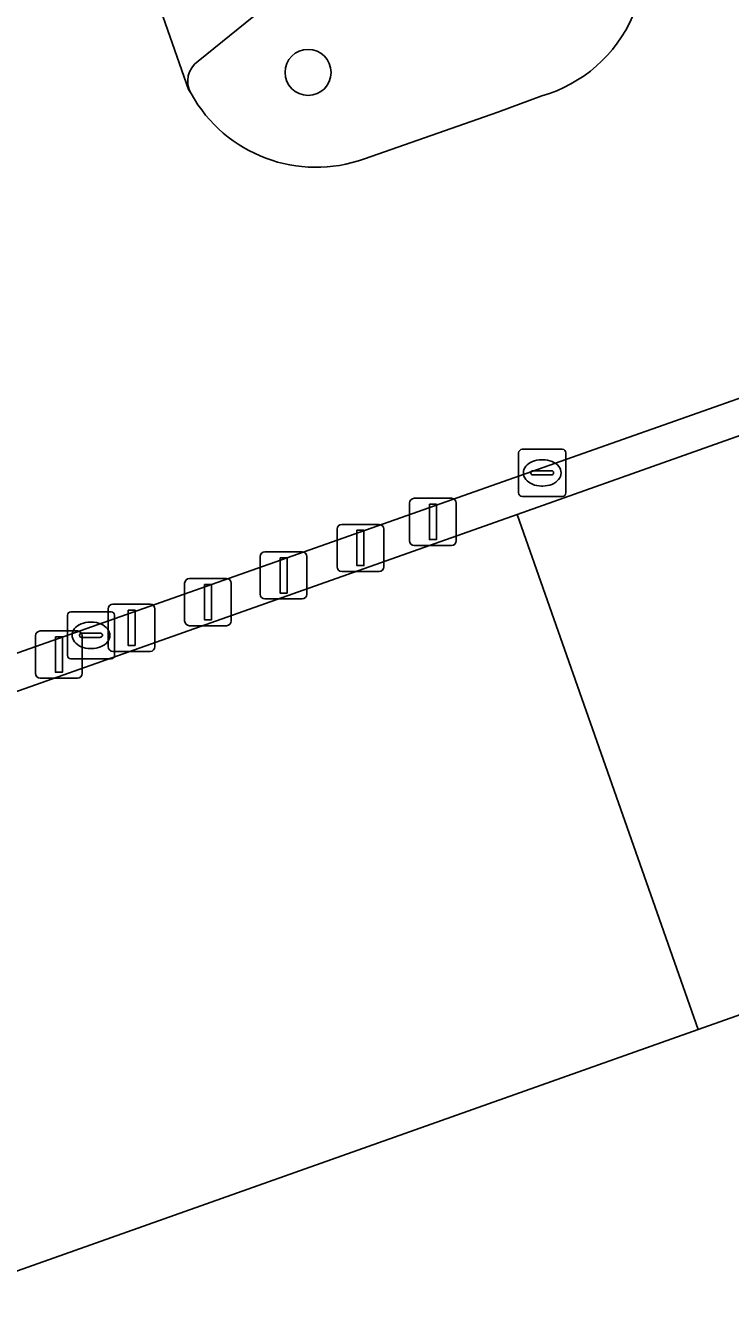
# Model space of a CAD drawing. Extents: x 157692 to 159674, y 381452 to 383291.
# Drawn here: x 159477.09 to 159492.06, y 382794.59 to 382821.63 of the extents above; entities that cross this region are included whole.
import ezdxf

# ---------------------------------------------------------------- set-up
doc = ezdxf.new("R2010")
doc.units = 0
for name, color, linetype in [('IMGEO_Afsluitpaal', 7, 'Continuous'), ('IMGEO_Berm_open', 7, 'Continuous'), ('IMGEO_Boom', 7, 'Continuous'), ('IMGEO_Groenvoorziening', 7, 'Continuous'), ('IMGEO_Kolk', 7, 'Continuous'), ('IMGEO_Pand', 7, 'Continuous'), ('IMGEO_Parkeervlak_gesloten', 7, 'Continuous'), ('IMGEO_Rijbaan_lokaal_gesloten', 7, 'Continuous')]:
    doc.layers.add(name, color=color, linetype=linetype)

msp = doc.modelspace()

# ---------------------------------------------------------------- linework, layer by layer
at = {"layer": 'IMGEO_Afsluitpaal'}
for p, q in [((159485.345, 382811.591), (159486.135, 382811.591)), ((159486.135, 382811.591), (159485.345, 382811.591)), ((159485.245, 382810.691), (159485.245, 382811.491)), ((159485.245, 382811.491), (159485.245, 382810.691)), ((159486.235, 382811.491), (159486.235, 382810.691)), ((159486.235, 382810.691), (159486.235, 382811.491)), ((159483.806, 382811.038), (159484.596, 382811.038)), ((159484.596, 382811.038), (159483.806, 382811.038)), ((159483.706, 382810.138), (159483.706, 382810.938)), ((159483.706, 382810.938), (159483.706, 382810.138)), ((159484.696, 382810.938), (159484.696, 382810.138)), ((159484.696, 382810.138), (159484.696, 382810.938)), ((159482.175, 382810.455), (159482.965, 382810.455)), ((159482.965, 382810.455), (159482.175, 382810.455)), ((159486.135, 382810.591), (159485.345, 382810.591)), ((159485.345, 382810.591), (159486.135, 382810.591)), ((159482.075, 382809.555), (159482.075, 382810.355)), ((159482.075, 382810.355), (159482.075, 382809.555)), ((159483.065, 382810.355), (159483.065, 382809.555)), ((159483.065, 382809.555), (159483.065, 382810.355)), ((159484.596, 382810.038), (159483.806, 382810.038)), ((159483.806, 382810.038), (159484.596, 382810.038)), ((159480.471, 382808.988), (159480.471, 382809.788)), ((159480.471, 382809.788), (159480.471, 382808.988)), ((159480.571, 382809.888), (159481.361, 382809.888)), ((159481.361, 382809.888), (159480.571, 382809.888)), ((159481.461, 382809.788), (159481.461, 382808.988)), ((159481.461, 382808.988), (159481.461, 382809.788)), ((159482.965, 382809.455), (159482.175, 382809.455)), ((159482.175, 382809.455), (159482.965, 382809.455)), ((159478.85, 382808.443), (159478.85, 382809.243)), ((159478.85, 382809.243), (159478.85, 382808.443)), ((159478.95, 382809.343), (159479.74, 382809.343)), ((159479.74, 382809.343), (159478.95, 382809.343)), ((159479.84, 382809.243), (159479.84, 382808.443)), ((159479.84, 382808.443), (159479.84, 382809.243)), ((159481.361, 382808.888), (159480.571, 382808.888)), ((159480.571, 382808.888), (159481.361, 382808.888)), ((159477.307, 382807.876), (159477.307, 382808.676)), ((159477.307, 382808.676), (159477.307, 382807.876)), ((159477.407, 382808.776), (159478.197, 382808.776)), ((159478.197, 382808.776), (159477.407, 382808.776)), ((159478.297, 382808.676), (159478.297, 382807.876)), ((159478.297, 382807.876), (159478.297, 382808.676)), ((159479.74, 382808.343), (159478.95, 382808.343)), ((159478.95, 382808.343), (159479.74, 382808.343)), ((159478.197, 382807.776), (159477.407, 382807.776)), ((159477.407, 382807.776), (159478.197, 382807.776))]:
    msp.add_line(p, q, dxfattribs=at)
for points in [[(159485.665, 382811.466), (159485.815, 382811.466), (159485.815, 382810.716), (159485.665, 382810.716), (159485.665, 382811.466)], [(159484.126, 382810.913), (159484.276, 382810.913), (159484.276, 382810.163), (159484.126, 382810.163), (159484.126, 382810.913)], [(159482.495, 382810.33), (159482.645, 382810.33), (159482.645, 382809.58), (159482.495, 382809.58), (159482.495, 382810.33)], [(159480.891, 382809.763), (159481.041, 382809.763), (159481.041, 382809.013), (159480.891, 382809.013), (159480.891, 382809.763)], [(159479.27, 382809.218), (159479.42, 382809.218), (159479.42, 382808.468), (159479.27, 382808.468), (159479.27, 382809.218)], [(159477.727, 382808.651), (159477.877, 382808.651), (159477.877, 382807.901), (159477.727, 382807.901), (159477.727, 382808.651)]]:
    msp.add_lwpolyline(points, dxfattribs=at)
for centre, start, end in [((159485.345, 382811.491), 90, 180), ((159485.345, 382811.491), 90, 180), ((159486.135, 382811.491), 0, 90), ((159486.135, 382811.491), 360, 90), ((159483.806, 382810.938), 90, 180), ((159483.806, 382810.938), 90, 180), ((159484.596, 382810.938), 0, 90), ((159484.596, 382810.938), 360, 90), ((159482.175, 382810.355), 90, 180), ((159482.175, 382810.355), 90, 180), ((159482.965, 382810.355), 0, 90), ((159482.965, 382810.355), 360, 90), ((159485.345, 382810.691), 180, 270), ((159485.345, 382810.691), 180, 270), ((159486.135, 382810.691), 270, 0), ((159486.135, 382810.691), 270, 0), ((159483.806, 382810.138), 180, 270), ((159483.806, 382810.138), 180, 270), ((159484.596, 382810.138), 270, 0), ((159484.596, 382810.138), 270, 0), ((159480.571, 382809.788), 90, 180), ((159480.571, 382809.788), 90, 180), ((159481.361, 382809.788), 0, 90), ((159481.361, 382809.788), 360, 90), ((159482.175, 382809.555), 180, 270), ((159482.175, 382809.555), 180, 270), ((159482.965, 382809.555), 270, 0), ((159482.965, 382809.555), 270, 0), ((159478.95, 382809.243), 90, 180), ((159478.95, 382809.243), 90, 180), ((159479.74, 382809.243), 0, 90), ((159479.74, 382809.243), 360, 90), ((159480.571, 382808.988), 180, 270), ((159480.571, 382808.988), 180, 270), ((159481.361, 382808.988), 270, 0), ((159481.361, 382808.988), 270, 0), ((159477.407, 382808.676), 90, 180), ((159477.407, 382808.676), 90, 180), ((159478.197, 382808.676), 0, 90), ((159478.197, 382808.676), 360, 90), ((159478.95, 382808.443), 180, 270), ((159478.95, 382808.443), 180, 270), ((159479.74, 382808.443), 270, 0), ((159479.74, 382808.443), 270, 0), ((159477.407, 382807.876), 180, 270), ((159477.407, 382807.876), 180, 270), ((159478.197, 382807.876), 270, 0), ((159478.197, 382807.876), 270, 0)]:
    msp.add_arc(centre, 0.1, start, end, dxfattribs=at)
at = {"layer": 'IMGEO_Berm_open'}
msp.add_lwpolyline([(159514.53, 382821.115), (159514.391, 382821.526), (159463.588, 382803.611), (159459.772, 382802.265), (159459.077, 382802.02), (159459.336, 382801.317), (159468.155, 382804.425), (159468.472, 382804.555), (159468.601, 382804.556), (159487.526, 382811.251), (159514.175, 382820.698)], dxfattribs=at)
at = {"layer": 'IMGEO_Boom'}
msp.add_circle((159483.09, 382820.63), 0.489, dxfattribs=at)
at = {"layer": 'IMGEO_Groenvoorziening'}
for points in [[(159489.189, 382824.499), (159485.818, 382821.824), (159485.502, 382822.225), (159484.32, 382823.749), (159483.787, 382823.322), (159480.759, 382820.868)], [(159484.291, 382818.797), (159487.12, 382819.783), (159488.053, 382820.131)]]:
    msp.add_lwpolyline(points, dxfattribs=at)
for centre, radius, start, end in [((159487.22, 382823.021), 3.008, 286.083, 27.1668), ((159481.046, 382820.445), 0.511, 124.1673, 211.234), ((159483.26, 382821.646), 3.03, 208.937, 289.8895)]:
    msp.add_arc(centre, radius, start, end, dxfattribs=at)
at = {"layer": 'IMGEO_Kolk'}
for p, q in [((159487.634, 382812.631), (159488.486, 382812.631)), ((159487.559, 382811.705), (159487.559, 382812.557)), ((159488.047, 382812.411), (159488.072, 382812.411)), ((159488.56, 382812.557), (159488.56, 382811.705)), ((159487.818, 382812.125), (159487.818, 382812.137)), ((159488.256, 382812.088), (159487.858, 382812.088)), ((159487.861, 382812.174), (159488.259, 382812.174)), ((159488.302, 382812.137), (159488.302, 382812.125)), ((159488.07, 382811.851), (159488.045, 382811.851)), ((159488.486, 382811.631), (159487.634, 382811.631)), ((159477.982, 382808.258), (159477.982, 382809.11)), ((159478.057, 382809.184), (159478.909, 382809.184)), ((159478.983, 382809.11), (159478.983, 382808.258)), ((159478.47, 382808.964), (159478.495, 382808.964)), ((159478.241, 382808.678), (159478.241, 382808.69)), ((159478.679, 382808.641), (159478.281, 382808.641)), ((159478.284, 382808.727), (159478.682, 382808.727)), ((159478.725, 382808.69), (159478.725, 382808.678)), ((159478.493, 382808.404), (159478.468, 382808.404)), ((159478.909, 382808.184), (159478.057, 382808.184))]:
    msp.add_line(p, q, dxfattribs=at)
for points in [[(159487.634, 382812.631), (159488.486, 382812.631)], [(159487.559, 382811.705), (159487.559, 382812.557)], [(159488.56, 382812.557), (159488.56, 382811.705)], [(159488.486, 382811.631), (159487.634, 382811.631)], [(159477.982, 382808.258), (159477.982, 382809.11)], [(159478.057, 382809.184), (159478.909, 382809.184)], [(159478.983, 382809.11), (159478.983, 382808.258)], [(159478.909, 382808.184), (159478.057, 382808.184)]]:
    msp.add_lwpolyline(points, dxfattribs=at)
for centre, radius, start, end in [((159487.636, 382812.555), 0.0765, 91.552, 178.448), ((159487.636, 382812.555), 0.0765, 91.552, 178.448), ((159488.484, 382812.555), 0.0765, 1.552, 88.448), ((159488.484, 382812.555), 0.0765, 1.552, 88.448), ((159487.858, 382812.134), 0.0403, 85.8775, 175.7526), ((159487.855, 382812.124), 0.0366, 178.938, 274.7102), ((159488.259, 382812.131), 0.043, 264.8664, 352.4533), ((159488.263, 382812.136), 0.0386, 1.7309, 96.639), ((159487.636, 382811.707), 0.0765, 181.552, 268.448), ((159487.636, 382811.707), 0.0765, 181.552, 268.448), ((159488.484, 382811.707), 0.0765, 271.552, 358.448), ((159488.484, 382811.707), 0.0765, 271.552, 358.448), ((159478.059, 382809.108), 0.0765, 91.552, 178.448), ((159478.059, 382809.108), 0.0765, 91.552, 178.448), ((159478.907, 382809.108), 0.0765, 1.552, 88.448), ((159478.907, 382809.108), 0.0765, 1.552, 88.448), ((159478.281, 382808.687), 0.0403, 85.8775, 175.7526), ((159478.278, 382808.677), 0.0366, 178.938, 274.7102), ((159478.682, 382808.684), 0.043, 264.8664, 352.4533), ((159478.686, 382808.689), 0.0386, 1.7309, 96.639), ((159478.059, 382808.26), 0.0765, 181.552, 268.448), ((159478.059, 382808.26), 0.0765, 181.552, 268.448), ((159478.907, 382808.26), 0.0765, 271.552, 358.448), ((159478.907, 382808.26), 0.0765, 271.552, 358.448)]:
    msp.add_arc(centre, radius, start, end, dxfattribs=at)
for centre, major_axis, ratio, start_param, end_param in [((159488.046, 382812.131), (-0.387, 0.002), 0.722429, 4.712389, 7.853982), ((159488.071, 382812.131), (-0.39, 0.002), 0.717154, 1.570796, 4.712389), ((159478.469, 382808.684), (-0.387, 0.002), 0.722429, 4.712389, 7.853982), ((159478.494, 382808.684), (-0.39, 0.002), 0.717154, 1.570796, 4.712389)]:
    msp.add_ellipse(centre, major_axis=major_axis, ratio=ratio, start_param=start_param, end_param=end_param, dxfattribs=at)
at = {"layer": 'IMGEO_Pand'}
msp.add_lwpolyline([(159514.479, 382820.806), (159514.175, 382820.698), (159487.526, 382811.251), (159491.367, 382800.316), (159518.007, 382809.751), (159518.345, 382809.871)], close=True, dxfattribs=at)
at = {"layer": 'IMGEO_Parkeervlak_gesloten'}
for points in [[(159471.003, 382847.539), (159480.552, 382820.264), (159480.609, 382820.18)], [(159480.759, 382820.868), (159483.787, 382823.322), (159484.32, 382823.749), (159485.502, 382822.225), (159485.818, 382821.824), (159489.189, 382824.499)]]:
    msp.add_lwpolyline(points, dxfattribs=at)
msp.add_lwpolyline([(159487.526, 382811.251), (159468.601, 382804.556), (159468.925, 382803.642), (159470.673, 382798.696), (159472.467, 382793.622), (159491.367, 382800.316)], close=True, dxfattribs=at)
msp.add_arc((159481.046, 382820.445), 0.511, 124.1673, 211.234, dxfattribs=at)
at = {"layer": 'IMGEO_Rijbaan_lokaal_gesloten'}
for points in [[(159480.609, 382820.18), (159480.552, 382820.264), (159471.003, 382847.539), (159470.74, 382848.104)], [(159461.118, 382810.607), (159463.588, 382803.611), (159514.391, 382821.526)], [(159488.053, 382820.131), (159487.12, 382819.783), (159484.291, 382818.797)], [(159518.079, 382809.399), (159518.007, 382809.751), (159491.367, 382800.316), (159472.467, 382793.622), (159470.673, 382798.696), (159461.788, 382795.555), (159460.696, 382799.023)]]:
    msp.add_lwpolyline(points, dxfattribs=at)
for centre, radius, start, end in [((159487.22, 382823.021), 3.008, 286.083, 27.1668), ((159483.26, 382821.646), 3.03, 208.937, 289.8895)]:
    msp.add_arc(centre, radius, start, end, dxfattribs=at)

doc.saveas('drawing.dxf')
